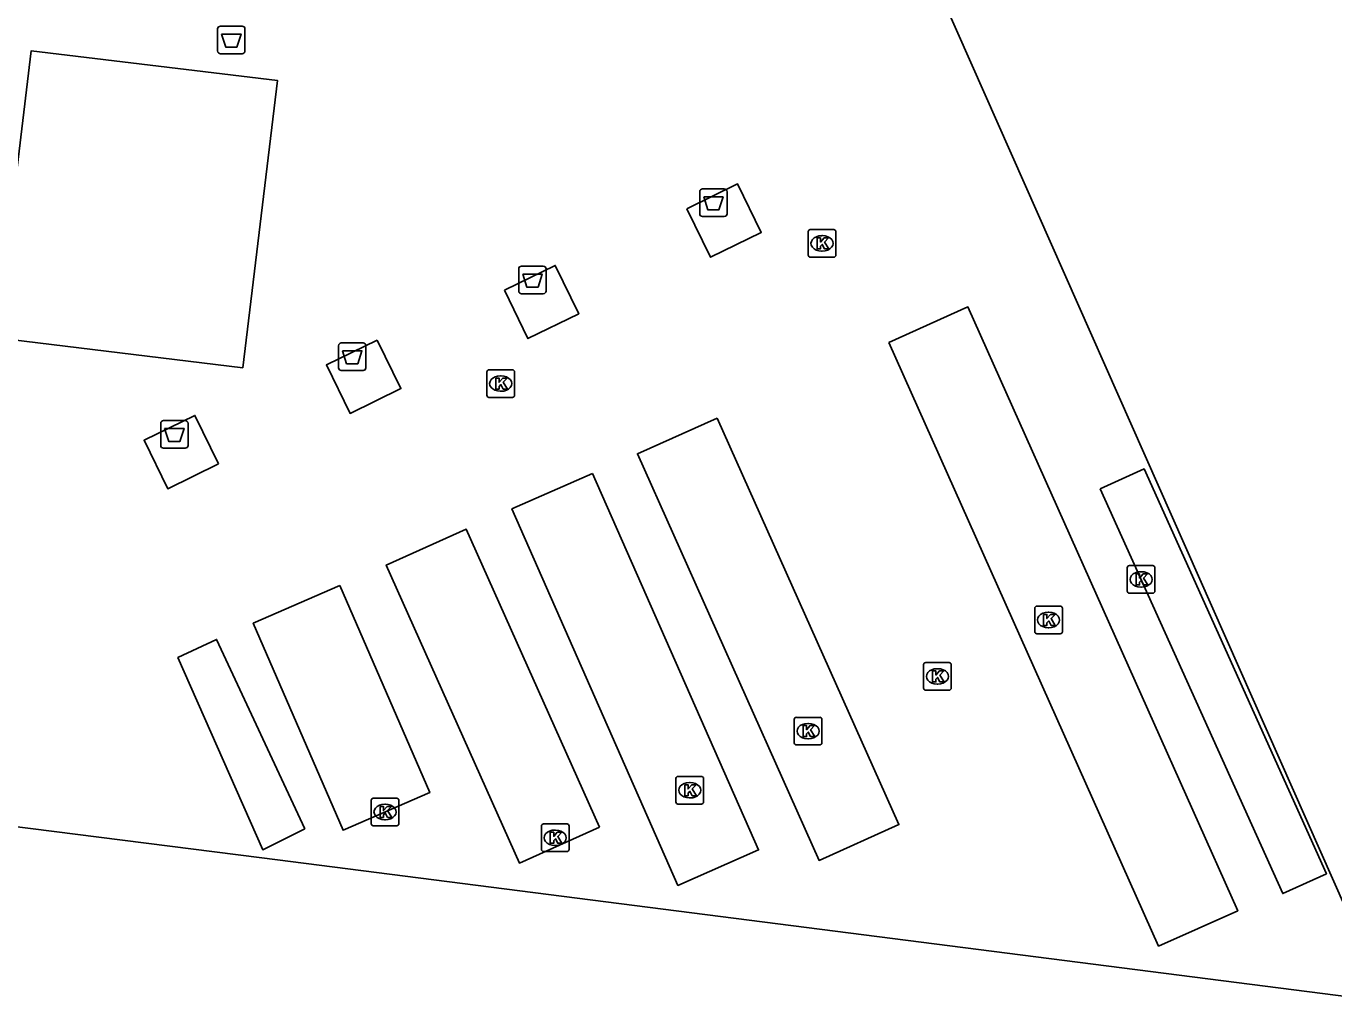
# Model space of a CAD drawing. Extents: x 162186 to 163152, y 385513 to 386513.
# Drawn here: x 162433.5 to 162480.91, y 386330.42 to 386365.78 of the extents above; entities that cross this region are included whole.
import ezdxf

# ---------------------------------------------------------------- set-up
doc = ezdxf.new("R2010")
doc.units = 0
for name, color, linetype in [('IMGEO_Afvalbak', 7, 'Continuous'), ('IMGEO_Hek', 7, 'Continuous'), ('IMGEO_Kolk', 7, 'Continuous'), ('IMGEO_Pand', 7, 'Continuous'), ('IMGEO_Voetpad_open', 7, 'Continuous')]:
    doc.layers.add(name, color=color, linetype=linetype)

msp = doc.modelspace()

# ---------------------------------------------------------------- linework, layer by layer
at = {"layer": 'IMGEO_Afvalbak'}
for p, q in [((162440.442, 386364.882), (162440.442, 386365.682)), ((162440.442, 386365.682), (162440.442, 386364.882)), ((162440.542, 386365.782), (162441.332, 386365.782)), ((162441.332, 386365.782), (162440.542, 386365.782)), ((162441.432, 386365.682), (162441.432, 386364.882)), ((162441.432, 386364.882), (162441.432, 386365.682)), ((162441.332, 386364.782), (162440.542, 386364.782)), ((162440.542, 386364.782), (162441.332, 386364.782)), ((162457.92, 386358.982), (162457.92, 386359.782)), ((162457.92, 386359.782), (162457.92, 386358.982)), ((162458.02, 386359.882), (162458.81, 386359.882)), ((162458.81, 386359.882), (162458.02, 386359.882)), ((162458.91, 386359.782), (162458.91, 386358.982)), ((162458.91, 386358.982), (162458.91, 386359.782)), ((162458.81, 386358.882), (162458.02, 386358.882)), ((162458.02, 386358.882), (162458.81, 386358.882)), ((162451.459, 386357.083), (162452.249, 386357.083)), ((162452.249, 386357.083), (162451.459, 386357.083)), ((162451.359, 386356.183), (162451.359, 386356.983)), ((162451.359, 386356.983), (162451.359, 386356.183)), ((162452.349, 386356.983), (162452.349, 386356.183)), ((162452.349, 386356.183), (162452.349, 386356.983)), ((162452.249, 386356.083), (162451.459, 386356.083)), ((162451.459, 386356.083), (162452.249, 386356.083)), ((162444.925, 386354.301), (162445.715, 386354.301)), ((162445.715, 386354.301), (162444.925, 386354.301)), ((162444.825, 386353.401), (162444.825, 386354.201)), ((162444.825, 386354.201), (162444.825, 386353.401)), ((162445.815, 386354.201), (162445.815, 386353.401)), ((162445.815, 386353.401), (162445.815, 386354.201)), ((162445.715, 386353.301), (162444.925, 386353.301)), ((162444.925, 386353.301), (162445.715, 386353.301)), ((162438.377, 386350.586), (162438.377, 386351.386)), ((162438.377, 386351.386), (162438.377, 386350.586)), ((162438.477, 386351.486), (162439.267, 386351.486)), ((162439.267, 386351.486), (162438.477, 386351.486)), ((162439.367, 386351.386), (162439.367, 386350.586)), ((162439.367, 386350.586), (162439.367, 386351.386)), ((162439.267, 386350.486), (162438.477, 386350.486)), ((162438.477, 386350.486), (162439.267, 386350.486))]:
    msp.add_line(p, q, dxfattribs=at)
for points in [[(162440.585, 386365.496), (162441.289, 386365.496), (162441.14, 386365.026), (162440.734, 386365.026), (162440.585, 386365.496)], [(162458.063, 386359.596), (162458.767, 386359.596), (162458.618, 386359.126), (162458.212, 386359.126), (162458.063, 386359.596)], [(162451.502, 386356.797), (162452.206, 386356.797), (162452.057, 386356.327), (162451.651, 386356.327), (162451.502, 386356.797)], [(162444.968, 386354.015), (162445.672, 386354.015), (162445.523, 386353.545), (162445.117, 386353.545), (162444.968, 386354.015)], [(162438.52, 386351.2), (162439.224, 386351.2), (162439.075, 386350.73), (162438.669, 386350.73), (162438.52, 386351.2)]]:
    msp.add_lwpolyline(points, dxfattribs=at)
for centre, start, end in [((162440.542, 386365.682), 90, 180), ((162440.542, 386365.682), 90, 180), ((162441.332, 386365.682), 0, 90), ((162441.332, 386365.682), 360, 90), ((162440.542, 386364.882), 180, 270), ((162440.542, 386364.882), 180, 270), ((162441.332, 386364.882), 270, 0), ((162441.332, 386364.882), 270, 0), ((162458.02, 386359.782), 90, 180), ((162458.02, 386359.782), 90, 180), ((162458.81, 386359.782), 0, 90), ((162458.81, 386359.782), 360, 90), ((162458.02, 386358.982), 180, 270), ((162458.02, 386358.982), 180, 270), ((162458.81, 386358.982), 270, 0), ((162458.81, 386358.982), 270, 0), ((162451.459, 386356.983), 90, 180), ((162451.459, 386356.983), 90, 180), ((162452.249, 386356.983), 0, 90), ((162452.249, 386356.983), 360, 90), ((162451.459, 386356.183), 180, 270), ((162451.459, 386356.183), 180, 270), ((162452.249, 386356.183), 270, 0), ((162452.249, 386356.183), 270, 0), ((162444.925, 386354.201), 90, 180), ((162444.925, 386354.201), 90, 180), ((162445.715, 386354.201), 0, 90), ((162445.715, 386354.201), 360, 90), ((162444.925, 386353.401), 180, 270), ((162444.925, 386353.401), 180, 270), ((162445.715, 386353.401), 270, 0), ((162445.715, 386353.401), 270, 0), ((162438.477, 386351.386), 90, 180), ((162438.477, 386351.386), 90, 180), ((162439.267, 386351.386), 0, 90), ((162439.267, 386351.386), 360, 90), ((162438.477, 386350.586), 180, 270), ((162438.477, 386350.586), 180, 270), ((162439.267, 386350.586), 270, 0), ((162439.267, 386350.586), 270, 0)]:
    msp.add_arc(centre, 0.1, start, end, dxfattribs=at)
at = {"layer": 'IMGEO_Hek'}
msp.add_lwpolyline([(162428.596, 386337.346), (162442.049, 386335.638), (162482.581, 386330.454)], dxfattribs=at)
at = {"layer": 'IMGEO_Kolk'}
for p, q in [((162461.853, 386357.483), (162461.853, 386358.335)), ((162461.928, 386358.409), (162462.78, 386358.409)), ((162462.341, 386358.189), (162462.366, 386358.189)), ((162462.854, 386358.335), (162462.854, 386357.483)), ((162462.364, 386357.629), (162462.339, 386357.629)), ((162462.78, 386357.409), (162461.928, 386357.409)), ((162450.278, 386353.329), (162451.13, 386353.329)), ((162450.203, 386352.403), (162450.203, 386353.255)), ((162450.691, 386353.109), (162450.716, 386353.109)), ((162451.204, 386353.255), (162451.204, 386352.403)), ((162451.13, 386352.329), (162450.278, 386352.329)), ((162450.714, 386352.549), (162450.689, 386352.549)), ((162473.496, 386346.23), (162474.348, 386346.23)), ((162473.421, 386345.304), (162473.421, 386346.156)), ((162473.909, 386346.01), (162473.934, 386346.01)), ((162474.422, 386346.156), (162474.422, 386345.304)), ((162474.348, 386345.23), (162473.496, 386345.23)), ((162473.932, 386345.45), (162473.907, 386345.45)), ((162470.14, 386344.761), (162470.992, 386344.761)), ((162470.065, 386343.835), (162470.065, 386344.687)), ((162470.553, 386344.541), (162470.578, 386344.541)), ((162471.066, 386344.687), (162471.066, 386343.835)), ((162470.576, 386343.981), (162470.551, 386343.981)), ((162470.992, 386343.761), (162470.14, 386343.761)), ((162466.037, 386341.789), (162466.037, 386342.641)), ((162466.112, 386342.715), (162466.964, 386342.715)), ((162466.525, 386342.495), (162466.55, 386342.495)), ((162467.038, 386342.641), (162467.038, 386341.789)), ((162466.548, 386341.935), (162466.523, 386341.935)), ((162466.964, 386341.715), (162466.112, 386341.715)), ((162461.348, 386339.806), (162461.348, 386340.658)), ((162461.423, 386340.732), (162462.275, 386340.732)), ((162461.836, 386340.512), (162461.861, 386340.512)), ((162462.349, 386340.658), (162462.349, 386339.806)), ((162462.275, 386339.732), (162461.423, 386339.732)), ((162461.859, 386339.952), (162461.834, 386339.952)), ((162457.131, 386338.591), (162457.983, 386338.591)), ((162457.056, 386337.665), (162457.056, 386338.517)), ((162457.544, 386338.371), (162457.569, 386338.371)), ((162458.057, 386338.517), (162458.057, 386337.665)), ((162446.01, 386336.876), (162446.01, 386337.728)), ((162446.085, 386337.802), (162446.937, 386337.802)), ((162447.011, 386337.728), (162447.011, 386336.876)), ((162457.567, 386337.811), (162457.542, 386337.811)), ((162446.498, 386337.582), (162446.523, 386337.582)), ((162457.983, 386337.591), (162457.131, 386337.591)), ((162446.937, 386336.802), (162446.085, 386336.802)), ((162446.521, 386337.022), (162446.496, 386337.022)), ((162452.181, 386335.941), (162452.181, 386336.793)), ((162452.256, 386336.867), (162453.108, 386336.867)), ((162453.182, 386336.793), (162453.182, 386335.941)), ((162452.669, 386336.647), (162452.694, 386336.647)), ((162453.108, 386335.867), (162452.256, 386335.867)), ((162452.692, 386336.087), (162452.667, 386336.087))]:
    msp.add_line(p, q, dxfattribs=at)
for points in [[(162461.853, 386357.483), (162461.853, 386358.335)], [(162461.928, 386358.409), (162462.78, 386358.409)], [(162462.174, 386358.109), (162462.297, 386358.109), (162462.297, 386357.958), (162462.427, 386358.109), (162462.591, 386358.109), (162462.445, 386357.958), (162462.598, 386357.709), (162462.446, 386357.709), (162462.361, 386357.873), (162462.297, 386357.806), (162462.297, 386357.709), (162462.174, 386357.709), (162462.174, 386358.109)], [(162462.854, 386358.335), (162462.854, 386357.483)], [(162462.78, 386357.409), (162461.928, 386357.409)], [(162450.278, 386353.329), (162451.13, 386353.329)], [(162450.203, 386352.403), (162450.203, 386353.255)], [(162450.524, 386353.029), (162450.647, 386353.029), (162450.647, 386352.878), (162450.777, 386353.029), (162450.941, 386353.029), (162450.795, 386352.878), (162450.948, 386352.629), (162450.796, 386352.629), (162450.711, 386352.793), (162450.647, 386352.726), (162450.647, 386352.629), (162450.524, 386352.629), (162450.524, 386353.029)], [(162451.204, 386353.255), (162451.204, 386352.403)], [(162451.13, 386352.329), (162450.278, 386352.329)], [(162473.496, 386346.23), (162474.348, 386346.23)], [(162473.421, 386345.304), (162473.421, 386346.156)], [(162473.742, 386345.93), (162473.865, 386345.93), (162473.865, 386345.779), (162473.995, 386345.93), (162474.159, 386345.93), (162474.013, 386345.779), (162474.166, 386345.53), (162474.014, 386345.53), (162473.929, 386345.694), (162473.865, 386345.627), (162473.865, 386345.53), (162473.742, 386345.53), (162473.742, 386345.93)], [(162474.422, 386346.156), (162474.422, 386345.304)], [(162474.348, 386345.23), (162473.496, 386345.23)], [(162470.14, 386344.761), (162470.992, 386344.761)], [(162470.065, 386343.835), (162470.065, 386344.687)], [(162470.386, 386344.461), (162470.509, 386344.461), (162470.509, 386344.31), (162470.639, 386344.461), (162470.803, 386344.461), (162470.657, 386344.31), (162470.81, 386344.061), (162470.658, 386344.061), (162470.573, 386344.225), (162470.509, 386344.158), (162470.509, 386344.061), (162470.386, 386344.061), (162470.386, 386344.461)], [(162471.066, 386344.687), (162471.066, 386343.835)], [(162470.992, 386343.761), (162470.14, 386343.761)], [(162466.037, 386341.789), (162466.037, 386342.641)], [(162466.112, 386342.715), (162466.964, 386342.715)], [(162466.358, 386342.415), (162466.481, 386342.415), (162466.481, 386342.264), (162466.611, 386342.415), (162466.775, 386342.415), (162466.629, 386342.264), (162466.782, 386342.015), (162466.63, 386342.015), (162466.545, 386342.179), (162466.481, 386342.112), (162466.481, 386342.015), (162466.358, 386342.015), (162466.358, 386342.415)], [(162467.038, 386342.641), (162467.038, 386341.789)], [(162466.964, 386341.715), (162466.112, 386341.715)], [(162461.348, 386339.806), (162461.348, 386340.658)], [(162461.423, 386340.732), (162462.275, 386340.732)], [(162462.349, 386340.658), (162462.349, 386339.806)], [(162461.669, 386340.432), (162461.792, 386340.432), (162461.792, 386340.281), (162461.922, 386340.432), (162462.086, 386340.432), (162461.94, 386340.281), (162462.093, 386340.032), (162461.941, 386340.032), (162461.856, 386340.196), (162461.792, 386340.129), (162461.792, 386340.032), (162461.669, 386340.032), (162461.669, 386340.432)], [(162462.275, 386339.732), (162461.423, 386339.732)], [(162457.131, 386338.591), (162457.983, 386338.591)], [(162457.056, 386337.665), (162457.056, 386338.517)], [(162457.377, 386338.291), (162457.5, 386338.291), (162457.5, 386338.14), (162457.63, 386338.291), (162457.794, 386338.291), (162457.648, 386338.14), (162457.801, 386337.891), (162457.649, 386337.891), (162457.564, 386338.055), (162457.5, 386337.988), (162457.5, 386337.891), (162457.377, 386337.891), (162457.377, 386338.291)], [(162458.057, 386338.517), (162458.057, 386337.665)], [(162446.01, 386336.876), (162446.01, 386337.728)], [(162446.085, 386337.802), (162446.937, 386337.802)], [(162447.011, 386337.728), (162447.011, 386336.876)], [(162446.331, 386337.502), (162446.454, 386337.502), (162446.454, 386337.351), (162446.584, 386337.502), (162446.748, 386337.502), (162446.602, 386337.351), (162446.755, 386337.102), (162446.603, 386337.102), (162446.518, 386337.266), (162446.454, 386337.199), (162446.454, 386337.102), (162446.331, 386337.102), (162446.331, 386337.502)], [(162457.983, 386337.591), (162457.131, 386337.591)], [(162446.937, 386336.802), (162446.085, 386336.802)], [(162452.181, 386335.941), (162452.181, 386336.793)], [(162452.256, 386336.867), (162453.108, 386336.867)], [(162453.182, 386336.793), (162453.182, 386335.941)], [(162452.502, 386336.567), (162452.625, 386336.567), (162452.625, 386336.416), (162452.755, 386336.567), (162452.919, 386336.567), (162452.773, 386336.416), (162452.926, 386336.167), (162452.774, 386336.167), (162452.689, 386336.331), (162452.625, 386336.264), (162452.625, 386336.167), (162452.502, 386336.167), (162452.502, 386336.567)], [(162453.108, 386335.867), (162452.256, 386335.867)]]:
    msp.add_lwpolyline(points, dxfattribs=at)
for centre, start, end in [((162461.93, 386358.333), 91.552, 178.448), ((162461.93, 386358.333), 91.552, 178.448), ((162462.778, 386358.333), 1.552, 88.448), ((162462.778, 386358.333), 1.552, 88.448), ((162461.93, 386357.485), 181.552, 268.448), ((162461.93, 386357.485), 181.552, 268.448), ((162462.778, 386357.485), 271.552, 358.448), ((162462.778, 386357.485), 271.552, 358.448), ((162450.28, 386353.253), 91.552, 178.448), ((162450.28, 386353.253), 91.552, 178.448), ((162451.128, 386353.253), 1.552, 88.448), ((162451.128, 386353.253), 1.552, 88.448), ((162450.28, 386352.405), 181.552, 268.448), ((162450.28, 386352.405), 181.552, 268.448), ((162451.128, 386352.405), 271.552, 358.448), ((162451.128, 386352.405), 271.552, 358.448), ((162473.498, 386346.154), 91.552, 178.448), ((162473.498, 386346.154), 91.552, 178.448), ((162474.346, 386346.154), 1.552, 88.448), ((162474.346, 386346.154), 1.552, 88.448), ((162473.498, 386345.306), 181.552, 268.448), ((162473.498, 386345.306), 181.552, 268.448), ((162474.346, 386345.306), 271.552, 358.448), ((162474.346, 386345.306), 271.552, 358.448), ((162470.142, 386344.685), 91.552, 178.448), ((162470.142, 386344.685), 91.552, 178.448), ((162470.99, 386344.685), 1.552, 88.448), ((162470.99, 386344.685), 1.552, 88.448), ((162470.142, 386343.837), 181.552, 268.448), ((162470.142, 386343.837), 181.552, 268.448), ((162470.99, 386343.837), 271.552, 358.448), ((162470.99, 386343.837), 271.552, 358.448), ((162466.114, 386342.639), 91.552, 178.448), ((162466.114, 386342.639), 91.552, 178.448), ((162466.962, 386342.639), 1.552, 88.448), ((162466.962, 386342.639), 1.552, 88.448), ((162466.114, 386341.791), 181.552, 268.448), ((162466.114, 386341.791), 181.552, 268.448), ((162466.962, 386341.791), 271.552, 358.448), ((162466.962, 386341.791), 271.552, 358.448), ((162461.425, 386340.656), 91.552, 178.448), ((162461.425, 386340.656), 91.552, 178.448), ((162462.273, 386340.656), 1.552, 88.448), ((162462.273, 386340.656), 1.552, 88.448), ((162461.425, 386339.808), 181.552, 268.448), ((162461.425, 386339.808), 181.552, 268.448), ((162462.273, 386339.808), 271.552, 358.448), ((162462.273, 386339.808), 271.552, 358.448), ((162457.133, 386338.515), 91.552, 178.448), ((162457.133, 386338.515), 91.552, 178.448), ((162457.981, 386338.515), 1.552, 88.448), ((162457.981, 386338.515), 1.552, 88.448), ((162446.087, 386337.726), 91.552, 178.448), ((162446.087, 386337.726), 91.552, 178.448), ((162446.935, 386337.726), 1.552, 88.448), ((162446.935, 386337.726), 1.552, 88.448), ((162457.133, 386337.667), 181.552, 268.448), ((162457.133, 386337.667), 181.552, 268.448), ((162457.981, 386337.667), 271.552, 358.448), ((162457.981, 386337.667), 271.552, 358.448), ((162446.087, 386336.878), 181.552, 268.448), ((162446.087, 386336.878), 181.552, 268.448), ((162446.935, 386336.878), 271.552, 358.448), ((162446.935, 386336.878), 271.552, 358.448), ((162452.258, 386336.791), 91.552, 178.448), ((162452.258, 386336.791), 91.552, 178.448), ((162453.106, 386336.791), 1.552, 88.448), ((162453.106, 386336.791), 1.552, 88.448), ((162452.258, 386335.943), 181.552, 268.448), ((162452.258, 386335.943), 181.552, 268.448), ((162453.106, 386335.943), 271.552, 358.448), ((162453.106, 386335.943), 271.552, 358.448)]:
    msp.add_arc(centre, 0.0765, start, end, dxfattribs=at)
for centre, major_axis, ratio, start_param, end_param in [((162462.34, 386357.909), (-0.387, 0.002), 0.722429, 4.712389, 7.853982), ((162462.365, 386357.909), (-0.39, 0.002), 0.717154, 1.570796, 4.712389), ((162450.69, 386352.829), (-0.387, 0.002), 0.722429, 4.712389, 7.853982), ((162450.715, 386352.829), (-0.39, 0.002), 0.717154, 1.570796, 4.712389), ((162473.908, 386345.73), (-0.387, 0.002), 0.722429, 4.712389, 7.853982), ((162473.933, 386345.73), (-0.39, 0.002), 0.717154, 1.570796, 4.712389), ((162470.552, 386344.261), (-0.387, 0.002), 0.722429, 4.712389, 7.853982), ((162470.577, 386344.261), (-0.39, 0.002), 0.717154, 1.570796, 4.712389), ((162466.524, 386342.215), (-0.387, 0.002), 0.722429, 4.712389, 7.853982), ((162466.549, 386342.215), (-0.39, 0.002), 0.717154, 1.570796, 4.712389), ((162461.835, 386340.232), (-0.387, 0.002), 0.722429, 4.712389, 7.853982), ((162461.86, 386340.232), (-0.39, 0.002), 0.717154, 1.570796, 4.712389), ((162457.543, 386338.091), (-0.387, 0.002), 0.722429, 4.712389, 7.853982), ((162457.568, 386338.091), (-0.39, 0.002), 0.717154, 1.570796, 4.712389), ((162446.497, 386337.302), (-0.387, 0.002), 0.722429, 4.712389, 7.853982), ((162446.522, 386337.302), (-0.39, 0.002), 0.717154, 1.570796, 4.712389), ((162452.668, 386336.367), (-0.387, 0.002), 0.722429, 4.712389, 7.853982), ((162452.693, 386336.367), (-0.39, 0.002), 0.717154, 1.570796, 4.712389)]:
    msp.add_ellipse(centre, major_axis=major_axis, ratio=ratio, start_param=start_param, end_param=end_param, dxfattribs=at)
at = {"layer": 'IMGEO_Pand'}
msp.add_lwpolyline([(162482.838, 386330.421), (162460.442, 386380.965), (162459.91, 386382.166), (162446.714, 386376.386), (162450.64, 386407.373), (162448.635, 386407.587), (162441.174, 386424.4), (162494.196, 386417.488)], dxfattribs=at)
at = {"layer": 'IMGEO_Voetpad_open'}
for points in [[(162441.354, 386353.403), (162432.419, 386354.487), (162433.681, 386364.891), (162442.616, 386363.807), (162441.354, 386353.403)], [(162457.449, 386359.166), (162459.293, 386360.063), (162460.147, 386358.306), (162458.304, 386357.409), (162457.449, 386359.166)], [(162450.836, 386356.216), (162452.68, 386357.113), (162453.534, 386355.357), (162451.691, 386354.46), (162450.836, 386356.216)], [(162464.77, 386354.32), (162467.642, 386355.604), (162477.426, 386333.725), (162474.555, 386332.441), (162464.77, 386354.32)], [(162446.23, 386354.403), (162447.085, 386352.646), (162445.241, 386351.749), (162444.387, 386353.506), (162446.23, 386354.403)], [(162440.474, 386349.915), (162438.631, 386349.018), (162437.776, 386350.775), (162439.619, 386351.672), (162440.474, 386349.915)], [(162458.556, 386351.58), (162465.143, 386336.843), (162462.248, 386335.549), (162455.662, 386350.286), (162458.556, 386351.58)], [(162454.035, 386349.574), (162460.052, 386335.927), (162457.128, 386334.638), (162451.111, 386348.284), (162454.035, 386349.574)], [(162472.44, 386349.016), (162474.028, 386349.733), (162480.643, 386335.062), (162479.054, 386334.346), (162472.44, 386349.016)], [(162454.286, 386336.749), (162451.385, 386335.451), (162446.553, 386346.25), (162449.454, 386347.548), (162454.286, 386336.749)], [(162444.877, 386345.507), (162448.132, 386338.006), (162444.989, 386336.642), (162441.733, 386344.143), (162444.877, 386345.507)], [(162443.602, 386336.691), (162442.079, 386335.934), (162439, 386342.898), (162440.405, 386343.553), (162443.602, 386336.691)], [(162482.581, 386330.454), (162442.049, 386335.638), (162428.596, 386337.346), (162428.393, 386337.372)]]:
    msp.add_lwpolyline(points, dxfattribs=at)

doc.saveas('drawing.dxf')
